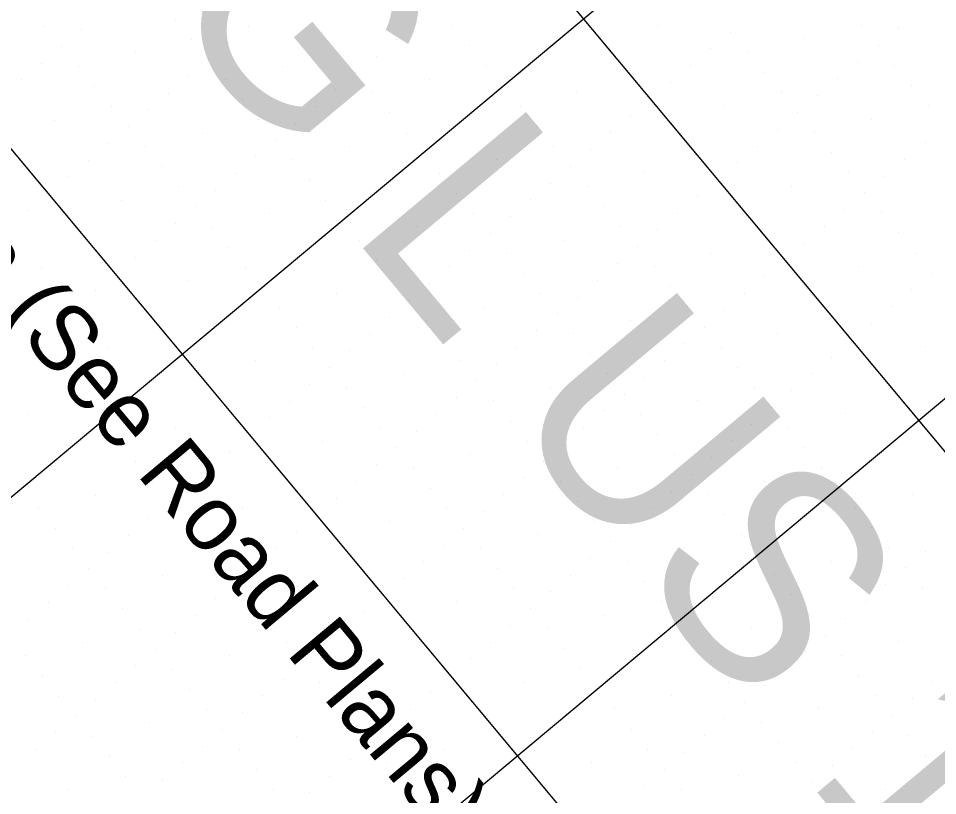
# Model space of a CAD drawing. Extents: x 2042995 to 2043795, y 305365 to 306249.
# Drawn here: x 2043268.05 to 2043303.21, y 305670.62 to 305700.33 of the extents above; entities that cross this region are included whole.
import ezdxf

# ---------------------------------------------------------------- set-up
doc = ezdxf.new("R2010")
doc.units = 0
for name, color, linetype in [('BR_AUTO DIMENSION', 7, 'Continuous'), ('BR_CONCRETE', 7, 'Continuous'), ('BR_GRID DOTS', 7, 'Continuous'), ('BR_GRID LINES', 7, 'Continuous'), ('BR_PRESTRESSED BEAM', 7, 'Continuous'), ('BR_TEXT', 7, 'Continuous')]:
    doc.layers.add(name, color=color, linetype=linetype)

msp = doc.modelspace()

# ---------------------------------------------------------------- linework, layer by layer
at = {"layer": 'BR_CONCRETE'}
for points in [[(2043139.109, 306017.548), (2043148.199, 306007.16), (2043160.233, 305993.368), (2043172.245, 305979.557), (2043184.234, 305965.727), (2043196.201, 305951.879), (2043208.145, 305938.012), (2043220.067, 305924.126), (2043231.966, 305910.221), (2043243.843, 305896.297), (2043255.698, 305882.355), (2043267.529, 305868.394), (2043279.339, 305854.414), (2043291.126, 305840.415), (2043302.89, 305826.398), (2043314.632, 305812.361), (2043326.352, 305798.306), (2043338.049, 305784.233), (2043349.724, 305770.14), (2043361.376, 305756.029), (2043373.005, 305741.899), (2043384.613, 305727.75), (2043396.197, 305713.582), (2043407.76, 305699.396), (2043419.299, 305685.191), (2043430.817, 305670.967), (2043442.311, 305656.724), (2043453.784, 305642.463), (2043465.234, 305628.182), (2043476.661, 305613.883), (2043488.066, 305599.566), (2043499.448, 305585.229), (2043510.808, 305570.874), (2043522.146, 305556.5), (2043533.461, 305542.107), (2043544.753, 305527.695), (2043547.219, 305524.543)], [(2043273.14, 305860.139), (2043278.86, 305853.362), (2043290.647, 305839.364), (2043302.411, 305825.346), (2043314.153, 305811.31), (2043325.873, 305797.255), (2043337.57, 305783.181), (2043349.245, 305769.089), (2043360.897, 305754.977), (2043372.526, 305740.847), (2043384.134, 305726.698), (2043395.718, 305712.531), (2043407.281, 305698.344), (2043418.82, 305684.139), (2043425.623, 305675.744)]]:
    msp.add_spline(points, degree=3, dxfattribs=at)
at = {"layer": 'BR_GRID DOTS'}
for p, q in [((2043274.048, 305700.292), (2043274.048, 305700.292)), ((2043269.055, 305700.03), (2043269.055, 305700.03)), ((2043270.464, 305699.904), (2043270.464, 305699.904)), ((2043276.865, 305700.039), (2043276.865, 305700.039)), ((2043283.267, 305700.174), (2043283.267, 305700.174)), ((2043284.675, 305700.047), (2043284.675, 305700.047)), ((2043292.486, 305700.056), (2043292.486, 305700.056)), ((2043300.296, 305700.064), (2043300.296, 305700.064)), ((2043301.704, 305699.938), (2043301.704, 305699.938)), ((2043274.689, 305699.524), (2043274.689, 305699.524)), ((2043279.682, 305699.786), (2043279.682, 305699.786)), ((2043282.499, 305699.533), (2043282.499, 305699.533)), ((2043295.303, 305699.803), (2043295.303, 305699.803)), ((2043298.12, 305699.55), (2043298.12, 305699.55)), ((2043269.696, 305699.263), (2043269.696, 305699.263)), ((2043276.098, 305699.398), (2043276.098, 305699.398)), ((2043285.316, 305699.28), (2043285.316, 305699.28)), ((2043294.535, 305699.162), (2043294.535, 305699.162)), ((2043300.937, 305699.297), (2043300.937, 305699.297)), ((2043272.513, 305699.01), (2043272.513, 305699.01)), ((2043280.323, 305699.018), (2043280.323, 305699.018)), ((2043281.732, 305698.892), (2043281.732, 305698.892)), ((2043295.944, 305699.035), (2043295.944, 305699.035)), ((2043268.928, 305698.622), (2043268.928, 305698.622)), ((2043270.337, 305698.495), (2043270.337, 305698.495)), ((2043275.33, 305698.757), (2043275.33, 305698.757)), ((2043278.147, 305698.504), (2043278.147, 305698.504)), ((2043285.958, 305698.512), (2043285.958, 305698.512)), ((2043293.768, 305698.521), (2043293.768, 305698.521)), ((2043300.169, 305698.656), (2043300.169, 305698.656)), ((2043301.578, 305698.529), (2043301.578, 305698.529)), ((2043274.563, 305698.116), (2043274.563, 305698.116)), ((2043280.964, 305698.251), (2043280.964, 305698.251)), ((2043296.585, 305698.268), (2043296.585, 305698.268)), ((2043268.161, 305697.981), (2043268.161, 305697.981)), ((2043275.971, 305697.989), (2043275.971, 305697.989)), ((2043283.781, 305697.998), (2043283.781, 305697.998)), ((2043293, 305697.88), (2043293, 305697.88)), ((2043299.402, 305698.015), (2043299.402, 305698.015)), ((2043302.219, 305697.762), (2043302.219, 305697.762)), ((2043270.978, 305697.728), (2043270.978, 305697.728)), ((2043273.795, 305697.475), (2043273.795, 305697.475)), ((2043280.197, 305697.61), (2043280.197, 305697.61)), ((2043281.605, 305697.483), (2043281.605, 305697.483)), ((2043289.416, 305697.492), (2043289.416, 305697.492)), ((2043297.226, 305697.5), (2043297.226, 305697.5)), ((2043276.612, 305697.222), (2043276.612, 305697.222)), ((2043292.233, 305697.239), (2043292.233, 305697.239)), ((2043298.634, 305697.374), (2043298.634, 305697.374)), ((2043271.619, 305696.96), (2043271.619, 305696.96)), ((2043273.028, 305696.834), (2043273.028, 305696.834)), ((2043279.429, 305696.969), (2043279.429, 305696.969)), ((2043282.246, 305696.716), (2043282.246, 305696.716)), ((2043287.24, 305696.977), (2043287.24, 305696.977)), ((2043295.05, 305696.986), (2043295.05, 305696.986)), ((2043297.867, 305696.733), (2043297.867, 305696.733)), ((2043302.86, 305696.994), (2043302.86, 305696.994)), ((2043269.443, 305696.445), (2043269.443, 305696.445)), ((2043277.253, 305696.454), (2043277.253, 305696.454)), ((2043291.465, 305696.598), (2043291.465, 305696.598)), ((2043300.684, 305696.48), (2043300.684, 305696.48)), ((2043272.26, 305696.192), (2043272.26, 305696.192)), ((2043278.662, 305696.328), (2043278.662, 305696.328)), ((2043287.881, 305696.21), (2043287.881, 305696.21)), ((2043297.099, 305696.092), (2043297.099, 305696.092)), ((2043275.077, 305695.939), (2043275.077, 305695.939)), ((2043277.894, 305695.687), (2043277.894, 305695.687)), ((2043282.887, 305695.948), (2043282.887, 305695.948)), ((2043290.698, 305695.957), (2043290.698, 305695.957)), ((2043298.508, 305695.965), (2043298.508, 305695.965)), ((2043271.493, 305695.551), (2043271.493, 305695.551)), ((2043272.901, 305695.425), (2043272.901, 305695.425)), ((2043280.711, 305695.434), (2043280.711, 305695.434)), ((2043288.522, 305695.442), (2043288.522, 305695.442)), ((2043289.93, 305695.316), (2043289.93, 305695.316)), ((2043296.332, 305695.451), (2043296.332, 305695.451)), ((2043302.734, 305695.586), (2043302.734, 305695.586)), ((2043277.127, 305695.045), (2043277.127, 305695.045)), ((2043299.149, 305695.198), (2043299.149, 305695.198)), ((2043301.966, 305694.945), (2043301.966, 305694.945)), ((2043270.725, 305694.91), (2043270.725, 305694.91)), ((2043273.542, 305694.657), (2043273.542, 305694.657)), ((2043278.535, 305694.919), (2043278.535, 305694.919)), ((2043286.346, 305694.928), (2043286.346, 305694.928)), ((2043289.163, 305694.675), (2043289.163, 305694.675)), ((2043295.564, 305694.81), (2043295.564, 305694.81)), ((2043269.958, 305694.269), (2043269.958, 305694.269)), ((2043276.359, 305694.404), (2043276.359, 305694.404)), ((2043284.169, 305694.413), (2043284.169, 305694.413)), ((2043291.98, 305694.422), (2043291.98, 305694.422)), ((2043299.79, 305694.43), (2043299.79, 305694.43)), ((2043301.199, 305694.304), (2043301.199, 305694.304)), ((2043274.183, 305693.89), (2043274.183, 305693.89)), ((2043279.176, 305694.151), (2043279.176, 305694.151)), ((2043288.395, 305694.034), (2043288.395, 305694.034)), ((2043289.804, 305693.907), (2043289.804, 305693.907)), ((2043294.797, 305694.169), (2043294.797, 305694.169)), ((2043297.614, 305693.916), (2043297.614, 305693.916)), ((2043269.19, 305693.628), (2043269.19, 305693.628)), ((2043275.592, 305693.763), (2043275.592, 305693.763)), ((2043284.811, 305693.645), (2043284.811, 305693.645)), ((2043294.029, 305693.528), (2043294.029, 305693.528)), ((2043300.431, 305693.663), (2043300.431, 305693.663)), ((2043272.007, 305693.375), (2043272.007, 305693.375)), ((2043279.817, 305693.384), (2043279.817, 305693.384)), ((2043287.628, 305693.393), (2043287.628, 305693.393)), ((2043268.423, 305692.987), (2043268.423, 305692.987)), ((2043274.824, 305693.122), (2043274.824, 305693.122)), ((2043277.641, 305692.869), (2043277.641, 305692.869)), ((2043285.452, 305692.878), (2043285.452, 305692.878)), ((2043290.445, 305693.14), (2043290.445, 305693.14)), ((2043293.262, 305692.887), (2043293.262, 305692.887)), ((2043299.663, 305693.022), (2043299.663, 305693.022)), ((2043301.072, 305692.895), (2043301.072, 305692.895)), ((2043274.057, 305692.481), (2043274.057, 305692.481)), ((2043286.86, 305692.751), (2043286.86, 305692.751)), ((2043275.465, 305692.355), (2043275.465, 305692.355)), ((2043283.275, 305692.363), (2043283.275, 305692.363)), ((2043291.086, 305692.372), (2043291.086, 305692.372)), ((2043292.494, 305692.246), (2043292.494, 305692.246)), ((2043298.896, 305692.381), (2043298.896, 305692.381)), ((2043301.713, 305692.128), (2043301.713, 305692.128)), ((2043273.289, 305691.84), (2043273.289, 305691.84)), ((2043281.099, 305691.849), (2043281.099, 305691.849)), ((2043286.093, 305692.11), (2043286.093, 305692.11)), ((2043288.91, 305691.857), (2043288.91, 305691.857)), ((2043276.106, 305691.587), (2043276.106, 305691.587)), ((2043285.325, 305691.469), (2043285.325, 305691.469)), ((2043291.727, 305691.604), (2043291.727, 305691.604)), ((2043298.128, 305691.74), (2043298.128, 305691.74)), ((2043272.522, 305691.199), (2043272.522, 305691.199)), ((2043281.74, 305691.081), (2043281.74, 305691.081)), ((2043286.734, 305691.343), (2043286.734, 305691.343)), ((2043294.544, 305691.351), (2043294.544, 305691.351)), ((2043297.361, 305691.099), (2043297.361, 305691.099)), ((2043302.354, 305691.36), (2043302.354, 305691.36)), ((2043268.937, 305690.811), (2043268.937, 305690.811)), ((2043276.747, 305690.82), (2043276.747, 305690.82)), ((2043284.558, 305690.828), (2043284.558, 305690.828)), ((2043290.959, 305690.963), (2043290.959, 305690.963)), ((2043292.368, 305690.837), (2043292.368, 305690.837)), ((2043300.178, 305690.846), (2043300.178, 305690.846)), ((2043271.754, 305690.558), (2043271.754, 305690.558)), ((2043287.375, 305690.575), (2043287.375, 305690.575)), ((2043296.593, 305690.457), (2043296.593, 305690.457)), ((2043302.995, 305690.593), (2043302.995, 305690.593)), ((2043274.571, 305690.305), (2043274.571, 305690.305)), ((2043282.381, 305690.314), (2043282.381, 305690.314)), ((2043283.79, 305690.187), (2043283.79, 305690.187)), ((2043290.192, 305690.322), (2043290.192, 305690.322)), ((2043293.009, 305690.069), (2043293.009, 305690.069)), ((2043270.987, 305689.917), (2043270.987, 305689.917)), ((2043280.205, 305689.799), (2043280.205, 305689.799)), ((2043288.016, 305689.808), (2043288.016, 305689.808)), ((2043289.424, 305689.681), (2043289.424, 305689.681)), ((2043295.826, 305689.816), (2043295.826, 305689.816)), ((2043302.228, 305689.952), (2043302.228, 305689.952)), ((2043283.022, 305689.546), (2043283.022, 305689.546)), ((2043301.46, 305689.31), (2043301.46, 305689.31)), ((2043270.219, 305689.276), (2043270.219, 305689.276)), ((2043278.029, 305689.285), (2043278.029, 305689.285)), ((2043285.84, 305689.293), (2043285.84, 305689.293)), ((2043288.657, 305689.04), (2043288.657, 305689.04)), ((2043293.65, 305689.302), (2043293.65, 305689.302)), ((2043295.058, 305689.175), (2043295.058, 305689.175)), ((2043269.452, 305688.635), (2043269.452, 305688.635)), ((2043282.255, 305688.905), (2043282.255, 305688.905)), ((2043283.664, 305688.779), (2043283.664, 305688.779)), ((2043291.474, 305688.787), (2043291.474, 305688.787)), ((2043300.693, 305688.669), (2043300.693, 305688.669)), ((2043278.67, 305688.517), (2043278.67, 305688.517)), ((2043281.487, 305688.264), (2043281.487, 305688.264)), ((2043287.889, 305688.399), (2043287.889, 305688.399)), ((2043289.298, 305688.273), (2043289.298, 305688.273)), ((2043294.291, 305688.534), (2043294.291, 305688.534)), ((2043297.108, 305688.281), (2043297.108, 305688.281)), ((2043268.684, 305687.994), (2043268.684, 305687.994)), ((2043284.305, 305688.011), (2043284.305, 305688.011)), ((2043299.925, 305688.028), (2043299.925, 305688.028)), ((2043271.501, 305687.741), (2043271.501, 305687.741)), ((2043279.311, 305687.75), (2043279.311, 305687.75)), ((2043280.72, 305687.623), (2043280.72, 305687.623)), ((2043287.122, 305687.758), (2043287.122, 305687.758)), ((2043293.523, 305687.893), (2043293.523, 305687.893)), ((2043294.932, 305687.767), (2043294.932, 305687.767)), ((2043302.742, 305687.775), (2043302.742, 305687.775)), ((2043269.325, 305687.227), (2043269.325, 305687.227)), ((2043277.135, 305687.235), (2043277.135, 305687.235)), ((2043284.946, 305687.244), (2043284.946, 305687.244)), ((2043289.939, 305687.505), (2043289.939, 305687.505)), ((2043292.756, 305687.252), (2043292.756, 305687.252)), ((2043299.158, 305687.387), (2043299.158, 305687.387)), ((2043279.952, 305686.982), (2043279.952, 305686.982)), ((2043286.354, 305687.117), (2043286.354, 305687.117)), ((2043295.573, 305686.999), (2043295.573, 305686.999)), ((2043282.769, 305686.729), (2043282.769, 305686.729)), ((2043290.58, 305686.738), (2043290.58, 305686.738)), ((2043291.988, 305686.611), (2043291.988, 305686.611)), ((2043298.39, 305686.746), (2043298.39, 305686.746)), ((2043269.966, 305686.459), (2043269.966, 305686.459)), ((2043279.185, 305686.341), (2043279.185, 305686.341)), ((2043280.593, 305686.215), (2043280.593, 305686.215)), ((2043285.587, 305686.476), (2043285.587, 305686.476)), ((2043288.404, 305686.223), (2043288.404, 305686.223)), ((2043296.214, 305686.232), (2043296.214, 305686.232)), ((2043284.819, 305685.835), (2043284.819, 305685.835)), ((2043291.221, 305685.97), (2043291.221, 305685.97)), ((2043297.622, 305686.105), (2043297.622, 305686.105)), ((2043270.607, 305685.692), (2043270.607, 305685.692)), ((2043278.417, 305685.7), (2043278.417, 305685.7)), ((2043281.234, 305685.447), (2043281.234, 305685.447)), ((2043286.228, 305685.709), (2043286.228, 305685.709)), ((2043294.038, 305685.717), (2043294.038, 305685.717)), ((2043296.855, 305685.464), (2043296.855, 305685.464)), ((2043268.431, 305685.177), (2043268.431, 305685.177)), ((2043284.052, 305685.194), (2043284.052, 305685.194)), ((2043290.453, 305685.329), (2043290.453, 305685.329)), ((2043291.862, 305685.203), (2043291.862, 305685.203)), ((2043299.672, 305685.211), (2043299.672, 305685.211)), ((2043277.65, 305685.059), (2043277.65, 305685.059)), ((2043286.869, 305684.941), (2043286.869, 305684.941)), ((2043296.087, 305684.823), (2043296.087, 305684.823)), ((2043274.065, 305684.671), (2043274.065, 305684.671)), ((2043276.882, 305684.418), (2043276.882, 305684.418)), ((2043281.875, 305684.68), (2043281.875, 305684.68)), ((2043283.284, 305684.553), (2043283.284, 305684.553)), ((2043289.686, 305684.688), (2043289.686, 305684.688)), ((2043292.503, 305684.435), (2043292.503, 305684.435)), ((2043297.496, 305684.697), (2043297.496, 305684.697)), ((2043271.889, 305684.157), (2043271.889, 305684.157)), ((2043279.699, 305684.165), (2043279.699, 305684.165)), ((2043287.51, 305684.174), (2043287.51, 305684.174)), ((2043288.918, 305684.047), (2043288.918, 305684.047)), ((2043295.32, 305684.182), (2043295.32, 305684.182)), ((2043276.115, 305683.777), (2043276.115, 305683.777)), ((2043282.517, 305683.912), (2043282.517, 305683.912)), ((2043298.137, 305683.929), (2043298.137, 305683.929)), ((2043272.53, 305683.389), (2043272.53, 305683.389)), ((2043285.334, 305683.659), (2043285.334, 305683.659)), ((2043288.151, 305683.406), (2043288.151, 305683.406)), ((2043293.144, 305683.668), (2043293.144, 305683.668)), ((2043294.552, 305683.541), (2043294.552, 305683.541)), ((2043275.347, 305683.136), (2043275.347, 305683.136)), ((2043281.749, 305683.271), (2043281.749, 305683.271)), ((2043283.158, 305683.145), (2043283.158, 305683.145)), ((2043290.968, 305683.153), (2043290.968, 305683.153)), ((2043298.778, 305683.162), (2043298.778, 305683.162)), ((2043280.981, 305682.63), (2043280.981, 305682.63)), ((2043287.383, 305682.765), (2043287.383, 305682.765)), ((2043288.792, 305682.639), (2043288.792, 305682.639)), ((2043293.785, 305682.9), (2043293.785, 305682.9)), ((2043296.602, 305682.647), (2043296.602, 305682.647)), ((2043273.171, 305682.622), (2043273.171, 305682.622)), ((2043274.58, 305682.495), (2043274.58, 305682.495)), ((2043283.799, 305682.377), (2043283.799, 305682.377)), ((2043270.995, 305682.107), (2043270.995, 305682.107)), ((2043280.214, 305681.989), (2043280.214, 305681.989)), ((2043286.616, 305682.124), (2043286.616, 305682.124)), ((2043293.017, 305682.259), (2043293.017, 305682.259)), ((2043294.426, 305682.133), (2043294.426, 305682.133)), ((2043302.236, 305682.141), (2043302.236, 305682.141)), ((2043268.819, 305681.593), (2043268.819, 305681.593)), ((2043273.812, 305681.854), (2043273.812, 305681.854)), ((2043276.629, 305681.601), (2043276.629, 305681.601)), ((2043284.44, 305681.61), (2043284.44, 305681.61)), ((2043289.433, 305681.871), (2043289.433, 305681.871)), ((2043292.25, 305681.618), (2043292.25, 305681.618)), ((2043300.06, 305681.627), (2043300.06, 305681.627)), ((2043279.446, 305681.348), (2043279.446, 305681.348)), ((2043285.848, 305681.483), (2043285.848, 305681.483)), ((2043295.067, 305681.365), (2043295.067, 305681.365)), ((2043273.045, 305681.213), (2043273.045, 305681.213)), ((2043274.453, 305681.087), (2043274.453, 305681.087)), ((2043282.264, 305681.095), (2043282.264, 305681.095)), ((2043290.074, 305681.104), (2043290.074, 305681.104)), ((2043291.482, 305680.977), (2043291.482, 305680.977)), ((2043269.46, 305680.825), (2043269.46, 305680.825)), ((2043272.277, 305680.572), (2043272.277, 305680.572)), ((2043278.679, 305680.707), (2043278.679, 305680.707)), ((2043285.081, 305680.842), (2043285.081, 305680.842)), ((2043287.898, 305680.589), (2043287.898, 305680.589)), ((2043295.708, 305680.598), (2043295.708, 305680.598)), ((2043300.701, 305680.859), (2043300.701, 305680.859)), ((2043275.094, 305680.319), (2043275.094, 305680.319)), ((2043284.313, 305680.201), (2043284.313, 305680.201)), ((2043290.715, 305680.336), (2043290.715, 305680.336)), ((2043270.101, 305680.057), (2043270.101, 305680.057)), ((2043271.51, 305679.931), (2043271.51, 305679.931)), ((2043277.911, 305680.066), (2043277.911, 305680.066)), ((2043285.722, 305680.075), (2043285.722, 305680.075)), ((2043293.532, 305680.083), (2043293.532, 305680.083)), ((2043301.342, 305680.092), (2043301.342, 305680.092)), ((2043302.751, 305679.965), (2043302.751, 305679.965)), ((2043275.735, 305679.551), (2043275.735, 305679.551)), ((2043283.546, 305679.56), (2043283.546, 305679.56)), ((2043289.947, 305679.695), (2043289.947, 305679.695)), ((2043291.356, 305679.569), (2043291.356, 305679.569)), ((2043299.166, 305679.577), (2043299.166, 305679.577)), ((2043270.742, 305679.29), (2043270.742, 305679.29)), ((2043277.144, 305679.425), (2043277.144, 305679.425)), ((2043286.363, 305679.307), (2043286.363, 305679.307)), ((2043301.983, 305679.324), (2043301.983, 305679.324)), ((2043273.559, 305679.037), (2043273.559, 305679.037)), ((2043276.376, 305678.784), (2043276.376, 305678.784)), ((2043282.778, 305678.919), (2043282.778, 305678.919)), ((2043289.18, 305679.054), (2043289.18, 305679.054)), ((2043291.997, 305678.801), (2043291.997, 305678.801)), ((2043296.99, 305679.063), (2043296.99, 305679.063)), ((2043269.975, 305678.649), (2043269.975, 305678.649)), ((2043271.383, 305678.522), (2043271.383, 305678.522)), ((2043279.193, 305678.531), (2043279.193, 305678.531)), ((2043287.004, 305678.54), (2043287.004, 305678.54)), ((2043288.412, 305678.413), (2043288.412, 305678.413)), ((2043301.216, 305678.683), (2043301.216, 305678.683)), ((2043302.624, 305678.557), (2043302.624, 305678.557)), ((2043275.609, 305678.143), (2043275.609, 305678.143)), ((2043282.011, 305678.278), (2043282.011, 305678.278)), ((2043297.631, 305678.295), (2043297.631, 305678.295)), ((2043269.207, 305678.008), (2043269.207, 305678.008)), ((2043272.024, 305677.755), (2043272.024, 305677.755)), ((2043277.017, 305678.016), (2043277.017, 305678.016)), ((2043284.828, 305678.025), (2043284.828, 305678.025)), ((2043287.645, 305677.772), (2043287.645, 305677.772)), ((2043292.638, 305678.034), (2043292.638, 305678.034)), ((2043300.448, 305678.042), (2043300.448, 305678.042)), ((2043268.44, 305677.367), (2043268.44, 305677.367)), ((2043274.841, 305677.502), (2043274.841, 305677.502)), ((2043281.243, 305677.637), (2043281.243, 305677.637)), ((2043290.462, 305677.519), (2043290.462, 305677.519)), ((2043298.272, 305677.528), (2043298.272, 305677.528)), ((2043299.681, 305677.401), (2043299.681, 305677.401)), ((2043277.658, 305677.249), (2043277.658, 305677.249)), ((2043286.877, 305677.131), (2043286.877, 305677.131)), ((2043288.286, 305677.005), (2043288.286, 305677.005)), ((2043296.096, 305677.013), (2043296.096, 305677.013)), ((2043272.665, 305676.987), (2043272.665, 305676.987)), ((2043274.074, 305676.861), (2043274.074, 305676.861)), ((2043280.475, 305676.996), (2043280.475, 305676.996)), ((2043298.913, 305676.76), (2043298.913, 305676.76)), ((2043270.489, 305676.473), (2043270.489, 305676.473)), ((2043278.299, 305676.481), (2043278.299, 305676.481)), ((2043279.708, 305676.355), (2043279.708, 305676.355)), ((2043286.11, 305676.49), (2043286.11, 305676.49)), ((2043293.92, 305676.499), (2043293.92, 305676.499)), ((2043301.73, 305676.507), (2043301.73, 305676.507)), ((2043268.313, 305675.958), (2043268.313, 305675.958)), ((2043273.306, 305676.22), (2043273.306, 305676.22)), ((2043276.123, 305675.967), (2043276.123, 305675.967)), ((2043288.927, 305676.237), (2043288.927, 305676.237)), ((2043298.146, 305676.119), (2043298.146, 305676.119)), ((2043299.554, 305675.993), (2043299.554, 305675.993)), ((2043278.94, 305675.714), (2043278.94, 305675.714)), ((2043285.342, 305675.849), (2043285.342, 305675.849)), ((2043294.561, 305675.731), (2043294.561, 305675.731)), ((2043272.539, 305675.579), (2043272.539, 305675.579)), ((2043273.947, 305675.452), (2043273.947, 305675.452)), ((2043281.758, 305675.461), (2043281.758, 305675.461)), ((2043289.568, 305675.469), (2043289.568, 305675.469)), ((2043297.378, 305675.478), (2043297.378, 305675.478)), ((2043268.954, 305675.191), (2043268.954, 305675.191)), ((2043271.771, 305674.938), (2043271.771, 305674.938)), ((2043278.173, 305675.073), (2043278.173, 305675.073)), ((2043279.581, 305674.946), (2043279.581, 305674.946)), ((2043284.575, 305675.208), (2043284.575, 305675.208)), ((2043287.392, 305674.955), (2043287.392, 305674.955)), ((2043295.202, 305674.963), (2043295.202, 305674.963)), ((2043300.195, 305675.225), (2043300.195, 305675.225)), ((2043303.012, 305674.972), (2043303.012, 305674.972)), ((2043274.588, 305674.685), (2043274.588, 305674.685)), ((2043283.807, 305674.567), (2043283.807, 305674.567)), ((2043296.611, 305674.837), (2043296.611, 305674.837)), ((2043269.595, 305674.423), (2043269.595, 305674.423)), ((2043271.004, 305674.297), (2043271.004, 305674.297)), ((2043277.405, 305674.432), (2043277.405, 305674.432)), ((2043293.026, 305674.449), (2043293.026, 305674.449)), ((2043295.843, 305674.196), (2043295.843, 305674.196)), ((2043300.836, 305674.458), (2043300.836, 305674.458)), ((2043302.245, 305674.331), (2043302.245, 305674.331)), ((2043275.229, 305673.917), (2043275.229, 305673.917)), ((2043280.223, 305674.179), (2043280.223, 305674.179)), ((2043283.04, 305673.926), (2043283.04, 305673.926)), ((2043290.85, 305673.934), (2043290.85, 305673.934)), ((2043298.66, 305673.943), (2043298.66, 305673.943)), ((2043270.236, 305673.656), (2043270.236, 305673.656)), ((2043276.638, 305673.791), (2043276.638, 305673.791)), ((2043295.075, 305673.555), (2043295.075, 305673.555)), ((2043301.477, 305673.69), (2043301.477, 305673.69)), ((2043273.053, 305673.403), (2043273.053, 305673.403)), ((2043275.87, 305673.15), (2043275.87, 305673.15)), ((2043280.864, 305673.411), (2043280.864, 305673.411)), ((2043282.272, 305673.285), (2043282.272, 305673.285)), ((2043291.491, 305673.167), (2043291.491, 305673.167)), ((2043296.484, 305673.428), (2043296.484, 305673.428)), ((2043269.469, 305673.015), (2043269.469, 305673.015)), ((2043270.877, 305672.888), (2043270.877, 305672.888)), ((2043278.687, 305672.897), (2043278.687, 305672.897)), ((2043294.308, 305672.914), (2043294.308, 305672.914)), ((2043300.71, 305673.049), (2043300.71, 305673.049)), ((2043302.118, 305672.922), (2043302.118, 305672.922)), ((2043275.103, 305672.509), (2043275.103, 305672.509)), ((2043281.505, 305672.644), (2043281.505, 305672.644)), ((2043297.125, 305672.661), (2043297.125, 305672.661)), ((2043268.701, 305672.374), (2043268.701, 305672.374)), ((2043271.518, 305672.121), (2043271.518, 305672.121)), ((2043276.511, 305672.382), (2043276.511, 305672.382)), ((2043284.322, 305672.391), (2043284.322, 305672.391)), ((2043292.132, 305672.399), (2043292.132, 305672.399)), ((2043293.54, 305672.273), (2043293.54, 305672.273)), ((2043299.942, 305672.408), (2043299.942, 305672.408)), ((2043302.759, 305672.155), (2043302.759, 305672.155)), ((2043274.335, 305671.868), (2043274.335, 305671.868)), ((2043280.737, 305672.003), (2043280.737, 305672.003)), ((2043282.146, 305671.876), (2043282.146, 305671.876)), ((2043289.956, 305671.885), (2043289.956, 305671.885)), ((2043297.766, 305671.893), (2043297.766, 305671.893)), ((2043299.175, 305671.767), (2043299.175, 305671.767)), ((2043277.152, 305671.615), (2043277.152, 305671.615)), ((2043292.773, 305671.632), (2043292.773, 305671.632)), ((2043295.59, 305671.379), (2043295.59, 305671.379)), ((2043272.159, 305671.353), (2043272.159, 305671.353)), ((2043273.568, 305671.227), (2043273.568, 305671.227)), ((2043279.97, 305671.362), (2043279.97, 305671.362)), ((2043282.787, 305671.109), (2043282.787, 305671.109)), ((2043298.407, 305671.126), (2043298.407, 305671.126)), ((2043269.983, 305670.839), (2043269.983, 305670.839)), ((2043277.793, 305670.847), (2043277.793, 305670.847)), ((2043279.202, 305670.721), (2043279.202, 305670.721)), ((2043292.005, 305670.991), (2043292.005, 305670.991)), ((2043293.414, 305670.864), (2043293.414, 305670.864)), ((2043301.224, 305670.873), (2043301.224, 305670.873))]:
    msp.add_line(p, q, dxfattribs=at)
at = {"layer": 'BR_GRID LINES'}
for p, q in [((2043148.643, 305869.163), (2043356.335, 305620.487)), ((2043133.293, 305856.342), (2043340.985, 305607.666)), ((2043412.472, 305802.873), (2043258.968, 305674.668)), ((2043425.292, 305787.522), (2043271.788, 305659.317))]:
    msp.add_line(p, q, dxfattribs=at)
at = {"layer": 'BR_PRESTRESSED BEAM'}
msp.add_spline([(2043269.336, 305856.962), (2043274.734, 305850.568), (2043286.521, 305836.569), (2043298.285, 305822.551), (2043310.027, 305808.515), (2043321.747, 305794.46), (2043333.444, 305780.386), (2043345.119, 305766.294), (2043356.771, 305752.183), (2043368.4, 305738.053), (2043380.007, 305723.904), (2043391.592, 305709.736), (2043403.154, 305695.55), (2043414.694, 305681.345), (2043421.811, 305672.561)], degree=3, dxfattribs=at)

# ---------------------------------------------------------------- texts
at = {"layer": 'BR_AUTO DIMENSION'}
msp.add_text('= Excavate hatched area (See Road Plans)', height=2.5, rotation=309.8684, dxfattribs=at).set_placement((2043243.051, 305718.224))
at = {"layer": 'BR_TEXT'}
msp.add_text('SECTION ALONG L US 17A  US 21', height=8.12508, rotation=309.8684, dxfattribs=at).set_placement((2043221.449, 305763.122))

doc.saveas('drawing.dxf')
